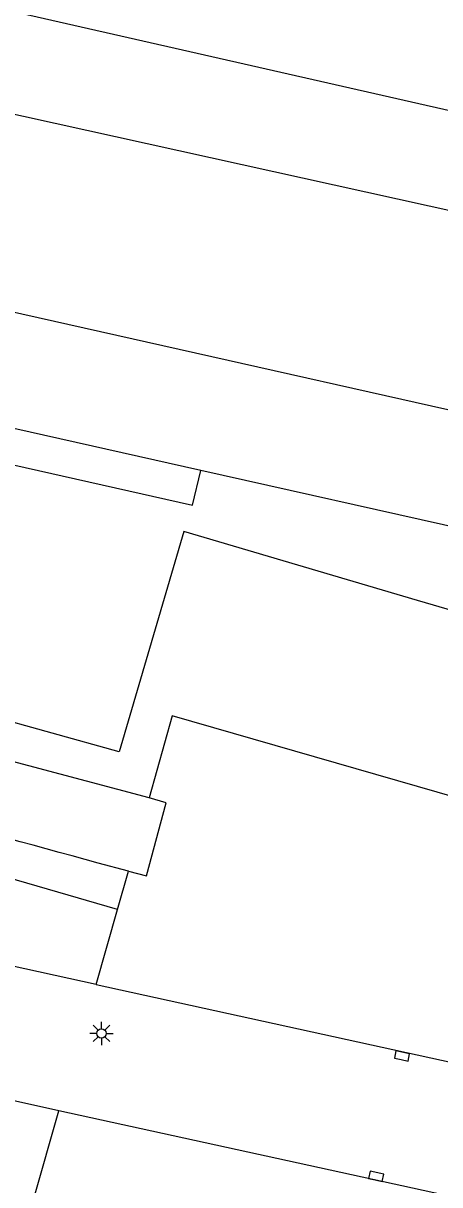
# Model space of a CAD drawing. Extents: x 124000 to 128010, y 398999 to 403000.
# Drawn here: x 127831.2 to 127853.6, y 399319.9 to 399382.2 of the extents above; entities that cross this region are included whole.
import ezdxf

# ---------------------------------------------------------------- set-up
doc = ezdxf.new("R2010")
doc.units = 0
for name, color, linetype in [('gg-knt-BGT kruinlijn', 7, 'Continuous'), ('gg-knt-verharding', 7, 'Continuous'), ('gg-kntw-beschoeiing', 7, 'Continuous'), ('gt-grn-groengrens', 7, 'Continuous'), ('gt-symb-kolk', 7, 'Continuous'), ('gt-symb-lichtmast', 7, 'Continuous')]:
    doc.layers.add(name, color=color, linetype=linetype)

# ---------------------------------------------------------------- blocks, each defined once
blk = doc.blocks.new('gt0-KOLK')
at = {"layer": 'gt-symb-kolk'}
blk.add_lwpolyline([(0, 0), (0.375, 0), (0.375, 0.4), (-0.375, 0.4), (-0.375, 0), (0, 0)], dxfattribs=at)
blk = doc.blocks.new('gt0-LMAST')
at = {"layer": 'gt-symb-lichtmast'}
for p, q in [((-0.182, 0.173), (-0.447, 0.438)), ((-0.005, 0.246), (-0.005, 0.621)), ((0.172, 0.173), (0.437, 0.438)), ((-0.255, -0.004), (-0.63, -0.004)), ((-0.182, -0.181), (-0.447, -0.446)), ((-0.005, -0.254), (-0.005, -0.629)), ((0.437, -0.446), (0.172, -0.181)), ((0.245, -0.004), (0.62, -0.004))]:
    blk.add_line(p, q, dxfattribs=at)
blk.add_circle((-0.005, -0.004), 0.25, dxfattribs=at)

msp = doc.modelspace()

# ---------------------------------------------------------------- linework, layer by layer
at = {"layer": 'gg-knt-BGT kruinlijn'}
for p, q in [((127874.084, 399372.966), (127765.92, 399397.533)), ((127840.752, 399358.234), (127817.145, 399363.529)), ((127864.579, 399352.889), (127840.752, 399358.234))]:
    msp.add_line(p, q, dxfattribs=at)
at = {"layer": 'gg-knt-verharding'}
for p, q in [((127837.985, 399340.67), (127820.72, 399345.283)), ((127836.874, 399336.75), (127835.24, 399337.173)), ((127836.286, 399334.685), (127836.874, 399336.75)), ((127835.14, 399330.66), (127818.487, 399334.363)), ((127835.14, 399330.66), (127836.286, 399334.685)), ((127835.14, 399330.66), (127858.193, 399325.611)), ((127833.136, 399323.895), (127816.172, 399327.644)), ((127831.8, 399319.201), (127833.136, 399323.895)), ((127856.281, 399318.844), (127833.136, 399323.895))]:
    msp.add_line(p, q, dxfattribs=at)
for points in [[(127858.964, 399339.392), (127839.222, 399345.066), (127837.985, 399340.67)], [(127836.874, 399336.75), (127837.832, 399336.502), (127838.9, 399340.4), (127837.985, 399340.67)]]:
    msp.add_lwpolyline(points, dxfattribs=at)
msp.add_arc((127632.651, 398610.349), 754.53, 74.425129, 77.939617, dxfattribs=at)
at = {"layer": 'gg-kntw-beschoeiing'}
for points in [[(127884.629, 399365.405), (127761.175, 399392.696), (127758.458, 399391.415), (127755.128, 399392.048)], [(127751.599, 399386.601), (127754.784, 399385.899), (127755.725, 399383.565), (127877.73, 399356.166), (127886.928, 399357.6), (127892.9, 399359.236)]]:
    msp.add_lwpolyline(points, dxfattribs=at)
at = {"layer": 'gt-grn-groengrens'}
for points in [[(127816.784, 399361.65), (127840.3, 399356.362), (127840.752, 399358.234)], [(127901.013, 399349.586), (127896.074, 399349.168), (127894.199, 399348.772), (127887.909, 399346.651), (127881.307, 399343.683), (127876.412, 399340.419), (127871.442, 399336.487), (127868.252, 399333.519), (127862.986, 399335.151), (127865.953, 399345.167), (127866.398, 399347.17), (127852.379, 399351.251), (127839.843, 399354.961), (127836.373, 399343.14), (127825.577, 399346.147), (127821.03, 399347.245)], [(127836.286, 399334.685), (127825.011, 399337.967), (127819.279, 399339.377)]]:
    msp.add_lwpolyline(points, dxfattribs=at)

# ---------------------------------------------------------------- block references
at = {"layer": 'gt-symb-kolk', "rotation": -12.535023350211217}
for p in [(127851.503, 399326.642), (127850.114, 399320.191)]:
    msp.add_blockref('gt0-KOLK', p, dxfattribs=at)
at = {"layer": 'gt-symb-lichtmast'}
msp.add_blockref('gt0-LMAST', (127835.429, 399328.051), dxfattribs=at)

doc.saveas('drawing.dxf')
